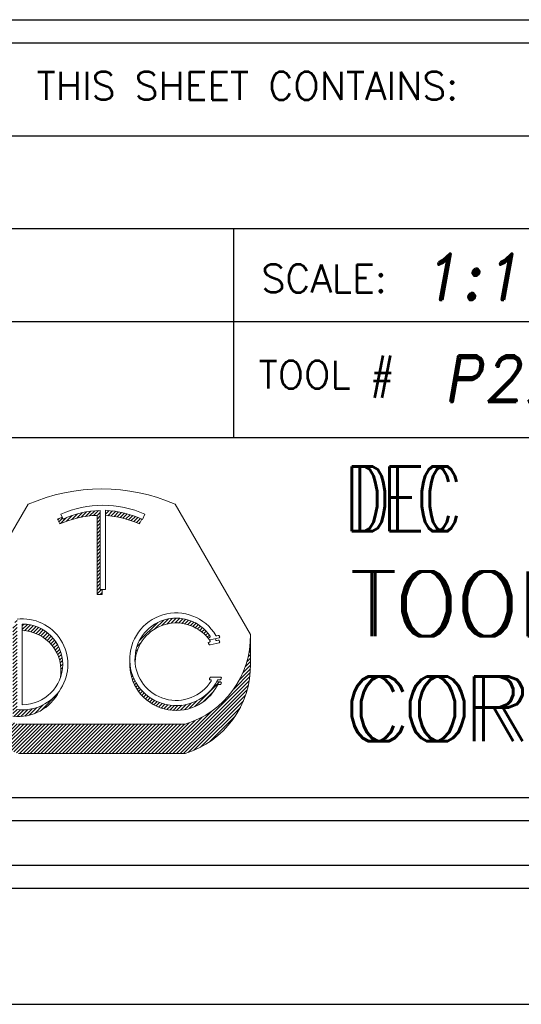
# Model space of a CAD drawing. Header units: inches. Extents: x 220 to 877, y 4 to 174.
# Tile 488 of 656: x 539.03 to 540.11, y 62.75 to 64.87. Entities that reach past the tile are written whole.
import ezdxf
from ezdxf.enums import TextEntityAlignment as Align

# ---------------------------------------------------------------- set-up
doc = ezdxf.new("R2010")
doc.units = ezdxf.units.IN
doc.header["$LTSCALE"] = 0.5
doc.header["$MEASUREMENT"] = 0
for name, color, linetype in [('SID-M-D', 42, 'Continuous'), ('SID-M-F', 202, 'Continuous'), ('SID-M-S', 105, 'Continuous')]:
    doc.layers.add(name, color=color, linetype=linetype)
doc.styles.add('PTI', font='romand.shx', dxfattribs={"oblique": 10})
doc.styles.add('ROMANS', font='ROMANS.shx', dxfattribs={"height": 0.125})
doc.styles.get("Standard").update_dxf_attribs({"font": 'romans.shx'})

# ---------------------------------------------------------------- blocks, each defined once
blk = doc.blocks.new('*U9')
at = {"layer": 'SID-M-S'}
for p, q in [((-34.00000000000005, -0.2500000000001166), (-1.13242748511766e-14, -0.2499999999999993)), ((-34.00000000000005, -0.3000000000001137), (-1.13242748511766e-14, -0.3)), ((-34.00000000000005, -0.550000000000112), (2.886579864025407e-15, -0.55))]:
    blk.add_line(p, q, dxfattribs=at)
blk = doc.blocks.new('JM_TITTLE_BOX_SID')
at = {"layer": 'SID-M-S'}
for p, q in [((-6.604933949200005, 1.32165344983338), (0.1049989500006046, 1.32165344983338)), ((-6.604933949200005, 1.121655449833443), (0.1049989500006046, 1.121655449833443)), ((-2.922002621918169, 0.6716599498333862), (-2.922002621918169, 1.121655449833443)), ((-6.604933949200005, 0.9216574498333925), (0.1049989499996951, 0.9216574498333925)), ((-2.922002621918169, 0.6716599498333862), (-2.922002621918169, 0.9216574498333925)), ((-4.43498749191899, 0.6716599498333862), (0.1049989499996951, 0.6716599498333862))]:
    blk.add_line(p, q, dxfattribs=at)
for points in [[(1.261213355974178e-13, -0.1549984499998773), (-6.499934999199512, -0.1549984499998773, -0.414213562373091), (-6.654933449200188, 1.163513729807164e-13), (-6.654933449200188, 1.416652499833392, -0.4142135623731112), (-6.499934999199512, 1.571650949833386), (1.261213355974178e-13, 1.571650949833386, -0.4142135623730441), (0.1549984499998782, 1.416652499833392), (0.1549984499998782, 1.163513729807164e-13, -0.4142135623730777)], [(1.261213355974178e-13, -0.1049989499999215), (-6.499934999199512, -0.1049989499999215, -0.4142135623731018), (-6.604933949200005, 1.163513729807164e-13), (-6.604933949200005, 1.416652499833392, -0.4142135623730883), (-6.499934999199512, 1.52165144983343), (1.261213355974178e-13, 1.52165144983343, -0.414213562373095), (0.1049989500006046, 1.416652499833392), (0.1049989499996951, 1.163513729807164e-13, -0.414213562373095)]]:
    blk.add_lwpolyline(points, format="xyb", close=True, dxfattribs=at)
at = {"layer": 'SID-M-D', "style": 'ROMANS'}
for s, p in [('THIS SHEET CONTAINS:', (-3.346844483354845, 1.398983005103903)), ('SCALE:', (-2.862737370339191, 0.9841196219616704)), ('TOOL #', (-2.868550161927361, 0.7766631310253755))]:
    blk.add_text(s, height=0.0599994, dxfattribs=at).set_placement(p)
at = {"layer": 'SID-M-D', "style": 'PTI', "oblique": 10}
for tag, p in [('CUSTOMER', (-5.990553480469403, 1.371591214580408)), ('DIEDATAINFO', (-2.18746001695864, 1.371591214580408)), ('PARTDESCRIPTION', (-5.966376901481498, 1.169693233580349)), ('00-00-00', (-1.009105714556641, 1.167793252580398)), ('PARTNUMBER', (-5.81595049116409, 0.9696952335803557)), ('REV', (-3.360356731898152, 0.9696952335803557)), ('SCALE', (-2.520436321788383, 0.9677952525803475)), ('SH', (-0.8571950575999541, 0.9677952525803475)), ('SHX', (-0.4057438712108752, 0.9677952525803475)), ('TOOL', (-2.472915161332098, 0.7480887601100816)), ('JOB', (-0.9225366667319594, 0.7480887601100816)), ('WTD', (-3.839149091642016, 0.7480887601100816))]:
    blk.add_attdef(tag, p, '', height=0.09999900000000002, dxfattribs=at)
blk.add_attdef('BUILT', text='', height=0.2499630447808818, dxfattribs=at).set_placement((-2.336101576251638, 0.2076912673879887), align=Align.CENTER)
blk = doc.blocks.new('*U20')
at = {"layer": 'SID-M-S', "color": 154, "linetype": 'Continuous', "lineweight": 0}
for p, q in [((30.90823444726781, -7.400318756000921), (30.92427807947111, -7.384275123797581)), ((30.92180204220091, -7.3973577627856), (30.93745801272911, -7.381701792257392)), ((30.93458070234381, -7.395185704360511), (30.9499191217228, -7.379847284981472)), ((30.94670802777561, -7.393664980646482), (30.96177872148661, -7.378594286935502)), ((30.95828288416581, -7.392696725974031), (30.97312277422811, -7.37785683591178)), ((30.9688062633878, -7.392779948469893), (30.9784249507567, -7.38316126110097)), ((30.9939249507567, -7.378267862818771), (30.99513249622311, -7.37706031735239)), ((30.9939249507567, -7.38887446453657), (31.0049765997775, -7.377822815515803)), ((31.0003093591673, -7.393096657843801), (31.01453414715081, -7.378871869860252)), ((31.00995621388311, -7.394056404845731), (31.0238261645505, -7.38018645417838)), ((31.01931702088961, -7.395302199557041), (31.03287053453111, -7.381748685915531)), ((31.02841251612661, -7.396813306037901), (31.04168259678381, -7.383543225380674)), ((31.03726030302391, -7.398572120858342), (31.05027560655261, -7.385556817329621)), ((30.8517469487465, -7.403773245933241), (30.85266870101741, -7.402851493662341)), ((30.8550412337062, -7.411085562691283), (30.86619345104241, -7.399933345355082)), ((30.86007272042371, -7.416660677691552), (30.87823271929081, -7.398500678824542)), ((30.87780880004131, -7.409531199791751), (30.89500435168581, -7.392335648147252)), ((30.89367612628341, -7.404270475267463), (30.910211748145, -7.387734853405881)), ((30.9688062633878, -7.403386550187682), (30.9784249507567, -7.393767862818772)), ((30.9688062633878, -7.41399315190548), (30.9784249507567, -7.404374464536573)), ((30.9688062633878, -7.424599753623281), (30.9784249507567, -7.414981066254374)), ((31.0458754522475, -7.400563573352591), (31.05866108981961, -7.387777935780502)), ((31.05427095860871, -7.402774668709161), (31.06684912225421, -7.390196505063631)), ((31.0624580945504, -7.405194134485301), (31.07484855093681, -7.392803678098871)), ((31.07044668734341, -7.407812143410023), (31.08266717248, -7.395591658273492)), ((31.0782453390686, -7.410620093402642), (31.09031187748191, -7.398553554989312)), ((31.0858616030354, -7.413610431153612), (31.09778876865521, -7.40168326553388)), ((31.09330212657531, -7.416776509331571), (31.09731554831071, -7.412763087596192)), ((30.9688062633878, -7.435206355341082), (30.9784249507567, -7.425587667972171)), ((30.9688062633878, -7.445812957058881), (30.9784249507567, -7.436194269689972)), ((30.9688062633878, -7.456419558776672), (30.9784249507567, -7.446800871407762)), ((30.9688062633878, -7.46702616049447), (30.9784249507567, -7.457407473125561)), ((30.9688062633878, -7.477632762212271), (30.9784249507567, -7.46801407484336)), ((30.9688062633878, -7.488239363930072), (30.9784249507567, -7.478620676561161)), ((30.9688062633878, -7.498845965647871), (30.9784249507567, -7.489227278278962)), ((30.9688062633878, -7.50945256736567), (30.9784249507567, -7.499833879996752)), ((30.9688062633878, -7.520059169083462), (30.9784249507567, -7.510440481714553)), ((30.9688062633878, -7.530665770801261), (30.9784249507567, -7.52104708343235)), ((30.9688062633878, -7.541272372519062), (30.9784249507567, -7.531653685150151)), ((30.9688062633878, -7.551878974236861), (30.9784249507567, -7.54226028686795)), ((30.9688062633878, -7.562485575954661), (30.9784249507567, -7.552866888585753)), ((30.9688062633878, -7.573092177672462), (30.9784249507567, -7.56347349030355)), ((30.9688062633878, -7.583698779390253), (30.9784249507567, -7.57408009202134)), ((30.9688062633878, -7.594305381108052), (30.9784249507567, -7.584686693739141)), ((30.9688062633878, -7.604911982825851), (30.9784249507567, -7.595293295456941)), ((30.9688062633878, -7.615518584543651), (30.9784249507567, -7.605899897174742)), ((30.9688062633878, -7.626125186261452), (30.9819734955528, -7.612957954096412)), ((30.9780239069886, -7.627514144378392), (30.98430626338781, -7.621231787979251))]:
    blk.add_line(p, q, dxfattribs=at)
blk = doc.blocks.new('*U21')
at = {"layer": 'SID-M-S', "color": 154, "linetype": 'Continuous', "lineweight": 0}
for p, q in [((30.724597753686, -7.711234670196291), (30.7308066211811, -7.705025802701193)), ((31.14092889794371, -7.729774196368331), (31.16700132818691, -7.703701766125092)), ((31.1613293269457, -7.719980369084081), (31.18117147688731, -7.700138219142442)), ((31.17645956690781, -7.715456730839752), (31.1934597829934, -7.698456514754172)), ((31.18930750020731, -7.713215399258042), (31.2045105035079, -7.698012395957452)), ((31.2007458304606, -7.712383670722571), (31.214645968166, -7.698483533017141)), ((31.2111764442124, -7.712559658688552), (31.22405471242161, -7.699681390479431)), ((31.2208240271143, -7.713518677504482), (31.23285784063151, -7.701484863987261)), ((31.22982889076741, -7.715120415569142), (31.24113803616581, -7.7038112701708)), ((31.23828505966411, -7.717270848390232), (31.24895409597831, -7.706601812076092)), ((30.7186746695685, -7.727764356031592), (30.7308066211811, -7.71563240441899)), ((30.7186746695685, -7.738370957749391), (30.7308066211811, -7.726239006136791)), ((30.7186746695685, -7.748977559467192), (30.7308066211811, -7.736845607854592)), ((30.7464316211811, -7.721220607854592), (30.75194597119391, -7.715706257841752)), ((30.7464316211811, -7.731827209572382), (30.76170379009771, -7.716555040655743)), ((30.7534293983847, -7.735436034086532), (30.77078869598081, -7.718076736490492)), ((30.76273448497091, -7.736737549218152), (30.77930370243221, -7.720168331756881)), ((30.77143823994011, -7.738640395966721), (30.7873202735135, -7.722758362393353)), ((30.7796214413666, -7.741063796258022), (30.7948896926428, -7.725795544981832)), ((30.7873414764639, -7.7439503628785), (30.80204950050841, -7.729242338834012)), ((30.7946401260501, -7.747258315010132), (30.80882736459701, -7.733071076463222)), ((30.8015481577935, -7.750956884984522), (30.8152435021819, -7.737261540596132)), ((31.0943528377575, -7.765743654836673), (31.1491803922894, -7.710916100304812)), ((31.24625856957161, -7.719903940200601), (31.2563489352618, -7.709813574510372)), ((31.25379725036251, -7.722971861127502), (31.26335430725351, -7.71341480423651)), ((31.26093637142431, -7.726439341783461), (31.269993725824, -7.717381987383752)), ((31.26770208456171, -7.730280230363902), (31.27628433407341, -7.721697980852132)), ((31.2741136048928, -7.734475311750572), (31.28223811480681, -7.726350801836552)), ((31.2801846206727, -7.739010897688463), (31.2878626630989, -7.731332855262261)), ((31.28592420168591, -7.743877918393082), (31.29316164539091, -7.736640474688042)), ((30.7186746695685, -7.759584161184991), (30.7308066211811, -7.747452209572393)), ((30.7186746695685, -7.770190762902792), (30.7308066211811, -7.758058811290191)), ((30.80808816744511, -7.75502347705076), (30.82131223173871, -7.741799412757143)), ((30.81427638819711, -7.759441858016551), (30.82704296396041, -7.7466752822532)), ((30.8201238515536, -7.764200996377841), (30.83244080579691, -7.751884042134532)), ((30.8256371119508, -7.769294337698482), (30.8375068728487, -7.757424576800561)), ((30.8308186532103, -7.774719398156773), (30.842238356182, -7.763299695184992)), ((31.29133735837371, -7.749071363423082), (31.29813501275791, -7.742273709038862)), ((31.296425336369, -7.754589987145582), (31.3027789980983, -7.748236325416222)), ((31.4247670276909, -7.764134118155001), (31.4249941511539, -7.763906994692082)), ((30.5408466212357, -7.767706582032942), (30.5410348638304, -7.767518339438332)), ((30.5408466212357, -7.778313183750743), (30.5417783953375, -7.777381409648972)), ((30.5408466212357, -7.788919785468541), (30.54284126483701, -7.786925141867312)), ((30.7186746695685, -7.780797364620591), (30.7308066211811, -7.768665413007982)), ((30.7186746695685, -7.791403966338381), (30.7308066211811, -7.779272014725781)), ((30.7186746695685, -7.802010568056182), (30.7308066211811, -7.789878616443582)), ((30.8356670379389, -7.780477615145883), (30.84662835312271, -7.769516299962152)), ((30.84017682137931, -7.786574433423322), (30.8506654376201, -7.776085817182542)), ((30.84433821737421, -7.793019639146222), (30.8543329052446, -7.783024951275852)), ((30.84813646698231, -7.799827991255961), (30.8576075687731, -7.790356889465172)), ((31.08357495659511, -7.797734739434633), (31.0890848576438, -7.792224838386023)), ((31.08713850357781, -7.783564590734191), (31.098878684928, -7.771824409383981)), ((31.4207880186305, -7.799932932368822), (31.4249941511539, -7.795726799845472)), ((31.42272809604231, -7.787386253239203), (31.4249941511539, -7.785120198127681)), ((31.4240217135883, -7.775486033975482), (31.4249941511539, -7.774513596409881)), ((30.5406923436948, -7.831500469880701), (30.54982713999, -7.822365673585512)), ((30.5408466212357, -7.799526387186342), (30.54419758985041, -7.796175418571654)), ((30.5408466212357, -7.810132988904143), (30.54582573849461, -7.805153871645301)), ((30.5408466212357, -7.820739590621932), (30.54770744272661, -7.813878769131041)), ((30.7186746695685, -7.812617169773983), (30.7308066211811, -7.800485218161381)), ((30.7186746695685, -7.823223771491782), (30.7308066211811, -7.811091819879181)), ((30.7186746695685, -7.833830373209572), (30.7308066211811, -7.821698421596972)), ((30.85155080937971, -7.807020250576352), (30.8604578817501, -7.798113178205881)), ((30.8545528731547, -7.81462478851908), (30.86284098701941, -7.806336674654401)), ((30.8571041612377, -7.822680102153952), (30.86469792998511, -7.815086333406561)), ((30.8591520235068, -7.831238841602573), (30.8659455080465, -7.824445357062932)), ((31.08144913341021, -7.821073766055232), (31.0823198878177, -7.820203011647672)), ((31.0818932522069, -7.810023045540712), (31.0845612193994, -7.807355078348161)), ((31.41435587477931, -7.827578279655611), (31.4249941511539, -7.816940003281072)), ((31.4180644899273, -7.813263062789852), (31.4249941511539, -7.806333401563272)), ((30.54060715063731, -7.842192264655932), (30.55217147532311, -7.830627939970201)), ((30.5409205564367, -7.852485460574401), (30.5547289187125, -7.838677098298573)), ((30.5415921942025, -7.862420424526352), (30.5574894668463, -7.846523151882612)), ((30.5425893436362, -7.872029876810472), (30.56044440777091, -7.854174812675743)), ((30.7186746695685, -7.844436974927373), (30.7308066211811, -7.832305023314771)), ((30.7186746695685, -7.855043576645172), (30.7308066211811, -7.842911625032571)), ((30.7186746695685, -7.865650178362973), (30.7308066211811, -7.853518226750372)), ((30.8606229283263, -7.840374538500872), (30.86646140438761, -7.834536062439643)), ((30.8614105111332, -7.850193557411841), (30.86605434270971, -7.845549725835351)), ((31.0658355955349, -7.836687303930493), (31.06668190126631, -7.835840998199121)), ((31.06634437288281, -7.846785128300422), (31.0680374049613, -7.845092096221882)), ((31.0674981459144, -7.856237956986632), (31.0699136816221, -7.85382242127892)), ((31.39248507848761, -7.881268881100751), (31.4248623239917, -7.848891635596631)), ((31.40245746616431, -7.860689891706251), (31.42503902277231, -7.838108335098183)), ((31.40934248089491, -7.843198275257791), (31.4249941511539, -7.827546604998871)), ((30.5438850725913, -7.881340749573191), (30.5635861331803, -7.861639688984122)), ((30.5454569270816, -7.890375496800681), (30.5669079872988, -7.868924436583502)), ((30.5472859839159, -7.899153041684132), (30.57040414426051, -7.876034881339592)), ((30.54935615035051, -7.907689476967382), (30.574069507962, -7.882976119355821)), ((30.7186746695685, -7.876256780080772), (30.7308066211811, -7.864124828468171)), ((30.7186746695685, -7.886863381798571), (30.7308066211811, -7.874731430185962)), ((30.86018000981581, -7.872637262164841), (30.8608192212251, -7.871998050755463)), ((30.86135245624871, -7.860858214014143), (30.86439523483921, -7.857815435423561)), ((31.06919956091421, -7.865143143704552), (31.0722489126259, -7.862093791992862)), ((31.0713794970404, -7.873569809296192), (31.07499726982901, -7.869952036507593)), ((31.0739871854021, -7.881568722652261), (31.0781240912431, -7.877431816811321)), ((31.194291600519, -8.100675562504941), (31.42305418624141, -7.871912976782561)), ((31.37541914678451, -7.908941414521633), (31.42422372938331, -7.860136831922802)), ((30.55165363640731, -7.915998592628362), (30.5778996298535, -7.889752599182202)), ((30.5541665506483, -7.924092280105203), (30.581890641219, -7.896368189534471)), ((30.55688458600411, -7.931980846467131), (30.5860391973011, -7.902826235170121)), ((30.5597987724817, -7.939673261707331), (30.5903424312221, -7.909129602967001)), ((30.7186746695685, -7.897469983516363), (30.7308066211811, -7.885338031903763)), ((30.7186746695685, -7.908076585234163), (30.7308066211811, -7.895944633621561)), ((30.7186746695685, -7.918683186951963), (30.7308066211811, -7.906551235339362)), ((31.07698445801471, -7.889178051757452), (31.08160285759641, -7.884559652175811)), ((31.0803422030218, -7.896426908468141), (31.0854132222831, -7.89135588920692)), ((31.0840380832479, -7.903337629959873), (31.0895396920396, -7.897836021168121)), ((31.08805502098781, -7.90992729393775), (31.09397072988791, -7.904011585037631)), ((31.092380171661, -7.916208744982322), (31.09869814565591, -7.909890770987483)), ((31.20489820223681, -8.100675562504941), (31.4212617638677, -7.884312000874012)), ((31.21550480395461, -8.100675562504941), (31.41871936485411, -7.897461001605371)), ((31.2261114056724, -8.100675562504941), (31.4152422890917, -7.911544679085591)), ((31.25957851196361, -7.961142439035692), (31.33263008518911, -7.888090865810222)), ((31.33567849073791, -7.895649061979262), (31.3370280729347, -7.894299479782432)), ((30.56290128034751, -7.947177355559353), (30.59479791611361, -7.915280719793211)), ((30.56618526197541, -7.954499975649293), (30.5994036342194, -7.92128160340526)), ((30.56964472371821, -7.961647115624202), (30.6041579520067, -7.927133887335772)), ((30.57327442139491, -7.968624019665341), (30.6090596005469, -7.932838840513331)), ((30.577069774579, -7.975435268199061), (30.61410766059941, -7.938397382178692)), ((30.7186746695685, -7.929289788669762), (30.7308066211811, -7.917157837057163)), ((30.7186746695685, -7.939896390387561), (30.7308066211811, -7.927764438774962)), ((30.7186746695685, -7.950502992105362), (30.7308066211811, -7.938371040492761)), ((30.8024356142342, -7.972808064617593), (30.851462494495, -7.923781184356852)), ((31.0970042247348, -7.922191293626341), (31.10371669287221, -7.915478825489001)), ((31.10192093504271, -7.927881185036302), (31.10902382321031, -7.920778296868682)), ((31.10712682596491, -7.933281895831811), (31.1146195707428, -7.925789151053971)), ((31.1126210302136, -7.938394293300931), (31.1205065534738, -7.930508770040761)), ((31.11840525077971, -7.943216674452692), (31.12669009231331, -7.934931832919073)), ((31.124483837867, -7.947744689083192), (31.13317846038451, -7.939050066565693)), ((31.2395876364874, -8.09780593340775), (31.41054298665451, -7.926850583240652)), ((31.2842467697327, -7.947080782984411), (31.3161852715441, -7.915142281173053)), ((30.58102679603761, -7.982084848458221), (30.6193015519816, -7.943810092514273)), ((30.5851420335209, -7.988576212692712), (30.6246410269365, -7.949077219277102)), ((30.5894125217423, -7.994912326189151), (30.63012616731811, -7.954198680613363)), ((30.59383574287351, -8.001095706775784), (30.6357573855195, -7.959174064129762)), ((30.5984095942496, -8.007128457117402), (30.64153542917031, -7.964002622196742)), ((30.6031323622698, -8.01301229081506), (30.6474613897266, -7.968683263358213)), ((30.7186746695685, -7.961109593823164), (30.7308066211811, -7.948977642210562)), ((30.7186746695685, -7.971716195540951), (30.7308066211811, -7.959584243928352)), ((30.7186746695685, -7.982322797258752), (30.7308066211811, -7.970190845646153)), ((30.7210713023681, -7.990532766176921), (30.7405816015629, -7.971022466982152)), ((30.73106930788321, -7.991141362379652), (30.75114383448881, -7.971066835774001)), ((30.74184775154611, -7.990969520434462), (30.7626413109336, -7.970175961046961)), ((30.7536294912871, -7.989794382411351), (30.7754090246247, -7.968014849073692)), ((30.7668066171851, -7.987223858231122), (30.79011401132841, -7.963916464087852)), ((30.7822061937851, -7.982430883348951), (30.80857386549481, -7.956063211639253)), ((31.13086399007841, -7.951971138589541), (31.13998329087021, -7.942851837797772)), ((31.13755610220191, -7.955885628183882), (31.14712019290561, -7.946321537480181)), ((31.14457430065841, -7.959474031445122), (31.1546096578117, -7.949438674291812)), ((31.1519372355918, -7.962717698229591), (31.1624783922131, -7.952176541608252)), ((31.15966924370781, -7.965592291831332), (31.17076130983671, -7.954500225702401)), ((31.16780207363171, -7.968066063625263), (31.17950459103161, -7.956363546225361)), ((31.17637750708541, -7.970097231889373), (31.1887705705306, -7.957704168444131)), ((31.18545148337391, -7.971629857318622), (31.1986459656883, -7.958435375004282)), ((31.195100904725, -7.972587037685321), (31.20925672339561, -7.958431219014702)), ((31.20543559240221, -7.972858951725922), (31.22079745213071, -7.957497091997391)), ((31.2166211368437, -7.972280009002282), (31.23359813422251, -7.955303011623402)), ((31.2289280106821, -7.970579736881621), (31.2483104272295, -7.951197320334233)), ((31.2428574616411, -7.967256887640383), (31.2666766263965, -7.943437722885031)), ((31.2566113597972, -8.091388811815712), (31.40412586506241, -7.943874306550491)), ((31.2763627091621, -8.082244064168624), (31.3949811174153, -7.963625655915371)), ((30.608002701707, -8.01874855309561), (30.6535367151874, -7.973214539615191)), ((30.6130196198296, -8.024338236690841), (30.659763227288, -7.977594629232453)), ((30.6181824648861, -8.029781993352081), (30.6661431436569, -7.981821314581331)), ((30.6234909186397, -8.035080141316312), (30.67267910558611, -7.985891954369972)), ((30.6289449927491, -8.04023266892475), (30.679374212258, -7.989803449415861)), ((30.634545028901, -8.045239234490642), (30.68623206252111, -7.993552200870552)), ((30.64029170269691, -8.05009916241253), (30.6932568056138, -7.997134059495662)), ((30.6461860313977, -8.054811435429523), (30.70045320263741, -8.000544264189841)), ((31.17307839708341, -8.100675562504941), (31.2811191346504, -7.992634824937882)), ((31.1836849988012, -8.100675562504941), (31.3087916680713, -7.975568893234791)), ((31.30174791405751, -8.067465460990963), (31.38020251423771, -7.989010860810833)), ((30.65222938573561, -8.059374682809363), (30.70782670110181, -8.0037773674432)), ((30.6584235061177, -8.063787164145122), (30.7153835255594, -8.006827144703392)), ((30.66477052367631, -8.068046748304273), (30.72313078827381, -8.009686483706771)), ((30.6712729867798, -8.07215088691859), (30.7310766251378, -8.0123472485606)), ((30.677933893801, -8.076096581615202), (30.74046811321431, -8.013562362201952)), ((30.6847567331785, -8.079880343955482), (30.75107471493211, -8.013562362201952)), ((30.6917455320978, -8.083498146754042), (30.7616813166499, -8.013562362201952)), ((30.6989049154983, -8.086945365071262), (30.77228791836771, -8.013562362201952)), ((30.7062401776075, -8.090216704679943), (30.78289452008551, -8.013562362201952)), ((30.7137573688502, -8.093306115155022), (30.7935011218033, -8.013562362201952)), ((30.7214634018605, -8.096206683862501), (30.80410772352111, -8.013562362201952)), ((30.7293661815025, -8.098910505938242), (30.81471432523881, -8.013562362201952)), ((30.73820772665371, -8.100675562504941), (30.8253209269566, -8.013562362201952)), ((30.74881432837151, -8.100675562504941), (30.8359275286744, -8.013562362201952)), ((30.75942093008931, -8.100675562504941), (30.84653413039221, -8.013562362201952)), ((30.770027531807, -8.100675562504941), (30.85714073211, -8.013562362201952)), ((30.78063413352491, -8.100675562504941), (30.86774733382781, -8.013562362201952)), ((30.79124073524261, -8.100675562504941), (30.8783539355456, -8.013562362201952)), ((30.8018473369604, -8.100675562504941), (30.8889605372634, -8.013562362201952)), ((30.81245393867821, -8.100675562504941), (30.89956713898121, -8.013562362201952)), ((30.823060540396, -8.100675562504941), (30.910173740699, -8.013562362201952)), ((30.83366714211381, -8.100675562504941), (30.9207803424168, -8.013562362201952)), ((30.84427374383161, -8.100675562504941), (30.9313869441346, -8.013562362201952)), ((30.85488034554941, -8.100675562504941), (30.94199354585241, -8.013562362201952)), ((30.8654869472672, -8.100675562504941), (30.95260014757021, -8.013562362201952)), ((30.876093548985, -8.100675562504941), (30.96320674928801, -8.013562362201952)), ((30.8867001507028, -8.100675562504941), (30.97381335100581, -8.013562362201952)), ((30.8973067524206, -8.100675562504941), (30.9844199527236, -8.013562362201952)), ((30.9079133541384, -8.100675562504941), (30.99502655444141, -8.013562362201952)), ((30.91851995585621, -8.100675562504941), (31.00563315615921, -8.013562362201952)), ((30.929126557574, -8.100675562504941), (31.016239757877, -8.013562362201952)), ((30.93973315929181, -8.100675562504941), (31.02684635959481, -8.013562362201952)), ((30.95033976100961, -8.100675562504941), (31.0374529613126, -8.013562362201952)), ((30.96094636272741, -8.100675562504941), (31.04805956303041, -8.013562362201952)), ((30.97155296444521, -8.100675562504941), (31.05866616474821, -8.013562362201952)), ((30.982159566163, -8.100675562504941), (31.069272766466, -8.013562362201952)), ((30.9927661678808, -8.100675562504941), (31.07987936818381, -8.013562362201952)), ((31.00337276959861, -8.100675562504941), (31.0904859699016, -8.013562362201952)), ((31.0139793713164, -8.100675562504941), (31.1010925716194, -8.013562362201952)), ((31.02458597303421, -8.100675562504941), (31.11169917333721, -8.013562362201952)), ((31.035192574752, -8.100675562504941), (31.122305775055, -8.013562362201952)), ((31.04579917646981, -8.100675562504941), (31.13291237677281, -8.013562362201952)), ((31.05640577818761, -8.100675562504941), (31.1435189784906, -8.013562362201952)), ((31.06701237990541, -8.100675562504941), (31.1541255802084, -8.013562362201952)), ((31.0776189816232, -8.100675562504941), (31.16473218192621, -8.013562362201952)), ((31.088225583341, -8.100675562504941), (31.175338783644, -8.013562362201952)), ((31.0988321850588, -8.100675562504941), (31.1859453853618, -8.013562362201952)), ((31.10943878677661, -8.100675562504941), (31.1965519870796, -8.013562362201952)), ((31.1200453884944, -8.100675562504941), (31.20715858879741, -8.013562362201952)), ((31.13065199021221, -8.100675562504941), (31.21776519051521, -8.013562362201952)), ((31.14125859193, -8.100675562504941), (31.22837179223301, -8.013562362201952)), ((31.15186519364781, -8.100675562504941), (31.24304852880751, -8.009492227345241)), ((31.1624717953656, -8.100675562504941), (31.26054014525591, -8.002607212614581))]:
    blk.add_line(p, q, dxfattribs=at)
blk = doc.blocks.new('*U22')
at = {"layer": 'SID-M-F', "color": 202, "linetype": 'Continuous', "lineweight": 0}
blk.add_line((-3.883355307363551, -0.05081376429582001), (-3.867597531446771, -0.03505598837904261), dxfattribs=at)
blk = doc.blocks.new('*U19')
at = {"layer": 'SID-M-D', "color": 42, "linetype": 'Continuous', "lineweight": 0}
for p, q in [((-3.526365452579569, 0.2516839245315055), (-3.364734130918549, 0.5274004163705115)), ((-3.209598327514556, 0.3436810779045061), (-3.209598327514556, 0.5140114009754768)), ((-3.198377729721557, 0.3436810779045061), (-3.198377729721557, 0.5145013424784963)), ((-3.048107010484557, 0.5274004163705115), (-2.886322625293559, 0.2467377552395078)), ((-3.296793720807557, 0.4851054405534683), (-3.301439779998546, 0.4954182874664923)), ((-3.294476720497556, 0.505955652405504), (-3.289830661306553, 0.4956428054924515)), ((-3.21656138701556, 0.3331437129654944), (-3.21656138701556, 0.5034740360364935)), ((-3.120462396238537, 0.4954182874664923), (-3.125108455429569, 0.4851054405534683)), ((-3.113499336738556, 0.505955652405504), (-3.118624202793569, 0.4945799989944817)), ((-3.209598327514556, 0.3436810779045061), (-3.198377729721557, 0.3436810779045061)), ((-3.205340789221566, 0.3436810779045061), (-3.205340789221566, 0.3331437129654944)), ((-3.205340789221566, 0.3331437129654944), (-3.21656138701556, 0.3331437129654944)), ((-3.377540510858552, 0.09560392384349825), (-3.377540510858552, 0.2693923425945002)), ((-2.977574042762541, 0.2399495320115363), (-2.974284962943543, 0.2406948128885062)), ((-2.973135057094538, 0.2352028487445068), (-2.953917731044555, 0.2395573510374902)), ((-2.958801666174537, 0.2442032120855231), (-2.955687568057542, 0.2449088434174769)), ((-2.958801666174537, 0.2338279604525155), (-2.955687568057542, 0.2345335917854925)), ((-2.886322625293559, 0.1836756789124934), (-2.886322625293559, 0.2467377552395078)), ((-2.977574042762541, 0.2295742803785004), (-2.974284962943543, 0.2303195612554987)), ((-2.953917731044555, 0.2291820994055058), (-2.973135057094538, 0.2248275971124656)), ((-2.972731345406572, 0.149274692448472), (-2.972879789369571, 0.149274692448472)), ((-2.971767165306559, 0.1548849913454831), (-2.950808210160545, 0.1548849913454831)), ((-2.951674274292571, 0.149274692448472), (-2.955605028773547, 0.149274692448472)), ((-2.959234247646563, 0.1445097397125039), (-2.950808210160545, 0.1445097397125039)), ((-2.951674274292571, 0.1388994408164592), (-2.955605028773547, 0.1388994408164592)), ((-3.385815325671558, 0.05367972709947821), (-3.027025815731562, 0.05367972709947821)), ((-3.385815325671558, -0.009382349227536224), (-3.027025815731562, -0.009382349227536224))]:
    blk.add_line(p, q, dxfattribs=at)
for centre, radius, start, end in [((-3.206420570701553, 0.1674533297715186), 0.3932239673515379, 66.25892877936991, 113.7410712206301), ((-3.203988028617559, 0.3050981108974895), 0.2202996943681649, 65.74787367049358, 114.2521263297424), ((-3.203988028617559, 0.3050981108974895), 0.2089886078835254, 91.53828992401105, 114.2521263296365), ((-3.210951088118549, 0.2945607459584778), 0.220299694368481, 65.22242550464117, 86.72812957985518), ((-3.210951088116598, 0.2945607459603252), 0.2202996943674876, 111.4742050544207, 114.2521263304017), ((-3.210951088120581, 0.2945607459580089), 0.2089886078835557, 91.53828992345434, 114.2521263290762), ((-3.210951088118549, 0.2945607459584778), 0.208988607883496, 65.74787367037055, 86.55083749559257), ((-3.377540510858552, 0.182498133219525), 0.09811480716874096, 263.3799827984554, 96.6200172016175), ((-3.04637674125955, 0.1934679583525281), 0.09995359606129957, 31.05799943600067, 333.1241405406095), ((-3.046376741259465, 0.1934679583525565), 0.0886425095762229, 34.34743886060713, 328.0087915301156), ((-3.377540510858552, 0.182498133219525), 0.08689420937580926, 270, 90), ((-3.381134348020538, 0.1685563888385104), 0.0868942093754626, 350.2973574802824, 87.62964123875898), ((-3.046376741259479, 0.1830927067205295), 0.0886425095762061, 34.34743886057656, 176.6449619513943), ((-3.084119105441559, 0.2430922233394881), 0.197830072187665, 286.7740167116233, 1.055883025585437), ((-3.046376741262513, 0.1934679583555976), 0.08303221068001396, 30.84497123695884, 34.04208588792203), ((-2.973534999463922, 0.2369678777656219), 0.001809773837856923, 210.8449712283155, 282.7672016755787), ((-2.974684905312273, 0.242459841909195), 0.001809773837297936, 282.7672016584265, 34.3474388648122), ((-3.046376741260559, 0.1830927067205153), 0.09995359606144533, 31.05799943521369, 33.04190547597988), ((-2.959201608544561, 0.2459682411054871), 0.001809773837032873, 211.0579994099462, 282.7672017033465), ((-2.959201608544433, 0.2355929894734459), 0.001809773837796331, 211.0579994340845, 282.7672016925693), ((-2.955287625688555, 0.2431438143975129), 0.001809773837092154, 28.60604018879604, 102.7672016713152), ((-2.955287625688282, 0.2327685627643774), 0.001809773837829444, 28.6060402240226, 102.7672016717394), ((-2.95431767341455, 0.2413223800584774), 0.001809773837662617, 282.7672016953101, 27.46644868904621), ((-3.04637674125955, 0.1934679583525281), 0.1055638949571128, 27.46644867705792, 28.60604021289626), ((-3.046376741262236, 0.1830927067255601), 0.105563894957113, 27.46644867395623, 28.60604020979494), ((-3.046376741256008, 0.1830927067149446), 0.0830322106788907, 30.84497124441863, 34.04208589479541), ((-2.973534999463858, 0.2265926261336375), 0.001809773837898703, 210.8449712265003, 282.7672016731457), ((-2.974684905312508, 0.2320845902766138), 0.001809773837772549, 282.7672016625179, 34.34743887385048), ((-2.954317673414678, 0.2309471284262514), 0.001809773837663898, 282.7672017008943, 27.4664486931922), ((-3.046376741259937, 0.1830927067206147), 0.09995359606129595, 177.0249928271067, 333.1241405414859), ((-3.084119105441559, 0.1800301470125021), 0.1978300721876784, 286.7740167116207, 1.055883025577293), ((-2.972879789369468, 0.1510844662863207), 0.001809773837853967, 150.0292382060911, 269.9999999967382), ((-3.046376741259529, 0.1934679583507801), 0.0830322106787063, 330.0292382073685, 331.5694103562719), ((-2.971767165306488, 0.1530752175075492), 0.001809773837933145, 90.00000000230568, 151.5694103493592), ((-2.972731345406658, 0.1474649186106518), 0.001809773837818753, 328.0087915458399, 89.99999999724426), ((-2.955605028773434, 0.1474649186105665), 0.001809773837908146, 90.00000000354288, 153.1241405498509), ((-2.95167427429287, 0.1510844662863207), 0.001809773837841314, 270.0000000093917, 335.8893982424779), ((-2.950808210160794, 0.153075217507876), 0.001809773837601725, 337.0882933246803, 89.99999999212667), ((-3.046376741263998, 0.1934679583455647), 0.1055638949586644, 335.8893982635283, 337.0882933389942), ((-3.046376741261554, 0.1830927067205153), 0.08303221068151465, 330.2293381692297, 331.5694103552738), ((-2.971767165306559, 0.1426999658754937), 0.001809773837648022, 118.2755685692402, 151.5694103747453), ((-2.955605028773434, 0.1370896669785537), 0.001809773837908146, 90.00000000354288, 153.1241405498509), ((-2.951674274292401, 0.1407092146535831), 0.001809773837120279, 269.9999999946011, 335.8893982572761), ((-2.950808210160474, 0.14269996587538), 0.001809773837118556, 337.088293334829, 90.0000000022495), ((-3.046376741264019, 0.1830927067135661), 0.1055638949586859, 335.8893982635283, 337.0882933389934), ((-3.386322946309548, 0.1679974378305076), 0.09811480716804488, 263.37998279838, 333.7546956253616)]:
    blk.add_arc(centre, radius, start, end, dxfattribs=at)
at = {"layer": 'SID-M-F', "color": 202, "linetype": 'Continuous', "lineweight": 0}
blk.add_line((-3.300839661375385, 0.4940862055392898), (-3.297987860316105, 0.4969380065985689), dxfattribs=at)
at = {"layer": 'SID-M-S', "color": 154, "linetype": 'Continuous', "lineweight": 0}
for p, q in [((-3.260409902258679, 0.4976126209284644), (-3.248795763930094, 0.5092267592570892)), ((-3.250588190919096, 0.499756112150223), (-3.239254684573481, 0.5110896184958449)), ((-3.241337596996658, 0.5013284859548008), (-3.230233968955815, 0.512432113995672)), ((-3.23255851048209, 0.5024293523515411), (-3.221648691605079, 0.5133391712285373)), ((-3.224179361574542, 0.5031302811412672), (-3.213436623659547, 0.5138730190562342)), ((-3.216561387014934, 0.5030700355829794), (-3.209598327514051, 0.5100330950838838)), ((-3.198377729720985, 0.5135754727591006), (-3.197503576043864, 0.5144496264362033)), ((-3.198377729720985, 0.5058972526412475), (-3.190377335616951, 0.5138976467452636)), ((-3.193755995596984, 0.5028407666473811), (-3.183458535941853, 0.5131382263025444)), ((-3.186772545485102, 0.5021459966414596), (-3.176731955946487, 0.5121865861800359)), ((-3.179996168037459, 0.5012441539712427), (-3.170184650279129, 0.5110556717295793)), ((-3.173411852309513, 0.5001502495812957), (-3.163805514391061, 0.5097565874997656)), ((-3.301301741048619, 0.4951118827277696), (-3.300634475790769, 0.4957791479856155)), ((-3.298916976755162, 0.489818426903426), (-3.290843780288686, 0.4978916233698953)), ((-3.295274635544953, 0.4857825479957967), (-3.282128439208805, 0.4989287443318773)), ((-3.282435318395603, 0.4909436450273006), (-3.269987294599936, 0.5033916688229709)), ((-3.27094880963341, 0.4947519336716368), (-3.258978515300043, 0.506722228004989)), ((-3.216561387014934, 0.4953918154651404), (-3.209598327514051, 0.5023548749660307)), ((-3.216561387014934, 0.4877135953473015), (-3.209598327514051, 0.4946766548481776)), ((-3.167006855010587, 0.4988770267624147), (-3.157584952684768, 0.5082989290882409)), ((-3.160770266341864, 0.4974353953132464), (-3.151514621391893, 0.5066910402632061)), ((-3.154692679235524, 0.4958347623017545), (-3.1455872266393, 0.5049402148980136)), ((-3.148765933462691, 0.4940832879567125), (-3.139796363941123, 0.5030528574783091)), ((-3.142982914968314, 0.4921880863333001), (-3.134136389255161, 0.5010346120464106)), ((-3.137337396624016, 0.4901553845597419), (-3.128602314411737, 0.4988904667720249)), ((-3.131823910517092, 0.4879906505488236), (-3.123189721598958, 0.4966248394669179)), ((-3.126437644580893, 0.4856986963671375), (-3.123532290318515, 0.4886040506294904)), ((-3.216561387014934, 0.4800353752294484), (-3.209598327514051, 0.4869984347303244)), ((-3.216561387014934, 0.4723571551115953), (-3.209598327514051, 0.4793202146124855)), ((-3.216561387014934, 0.4646789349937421), (-3.209598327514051, 0.4716419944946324)), ((-3.216561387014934, 0.4570007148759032), (-3.209598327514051, 0.4639637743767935)), ((-3.216561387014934, 0.4493224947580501), (-3.209598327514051, 0.4562855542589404)), ((-3.216561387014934, 0.441644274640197), (-3.209598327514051, 0.4486073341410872)), ((-3.216561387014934, 0.4339660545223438), (-3.209598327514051, 0.4409291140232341)), ((-3.216561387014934, 0.4262878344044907), (-3.209598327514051, 0.433250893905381)), ((-3.216561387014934, 0.4186096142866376), (-3.209598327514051, 0.425572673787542)), ((-3.216561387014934, 0.4109313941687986), (-3.209598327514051, 0.4178944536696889)), ((-3.216561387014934, 0.4032531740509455), (-3.209598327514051, 0.4102162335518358)), ((-3.216561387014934, 0.3955749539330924), (-3.209598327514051, 0.4025380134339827)), ((-3.216561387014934, 0.3878967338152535), (-3.209598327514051, 0.3948597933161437)), ((-3.216561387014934, 0.3802185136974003), (-3.209598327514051, 0.3871815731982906)), ((-3.216561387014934, 0.3725402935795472), (-3.209598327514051, 0.3795033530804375)), ((-3.216561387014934, 0.3648620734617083), (-3.209598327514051, 0.3718251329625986)), ((-3.216561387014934, 0.3571838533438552), (-3.209598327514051, 0.3641469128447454)), ((-3.216561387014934, 0.349505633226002), (-3.209598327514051, 0.3564686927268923)), ((-3.216561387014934, 0.3418274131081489), (-3.209598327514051, 0.3487904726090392)), ((-3.216561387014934, 0.3341491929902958), (-3.207029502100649, 0.3436810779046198)), ((-3.209888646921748, 0.3331437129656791), (-3.205340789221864, 0.3376915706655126)), ((-3.091960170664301, 0.2591166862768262), (-3.073086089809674, 0.2779907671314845)), ((-3.077192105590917, 0.2662065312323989), (-3.062828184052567, 0.2805704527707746)), ((-3.066239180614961, 0.2694812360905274), (-3.053932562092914, 0.2817878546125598)), ((-3.056938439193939, 0.2711037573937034), (-3.045932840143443, 0.2821093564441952)), ((-3.048658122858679, 0.2717058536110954), (-3.038595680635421, 0.2817682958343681)), ((-3.04110730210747, 0.2715784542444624), (-3.031784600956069, 0.2809011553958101)), ((-3.034123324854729, 0.2708842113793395), (-3.025411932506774, 0.2795956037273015)), ((-3.027604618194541, 0.2697246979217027), (-3.019417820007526, 0.2779114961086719)), ((-3.021483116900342, 0.2681679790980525), (-3.013759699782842, 0.2758913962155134)), ((-3.377540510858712, 0.2653087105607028), (-3.373548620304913, 0.2693006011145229)), ((-3.377540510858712, 0.2576304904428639), (-3.366484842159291, 0.2686861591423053)), ((-3.372474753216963, 0.2550180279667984), (-3.359908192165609, 0.2675845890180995)), ((-3.365738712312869, 0.2540758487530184), (-3.353744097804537, 0.2660704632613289)), ((-3.35943798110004, 0.2526983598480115), (-3.347940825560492, 0.2641955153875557)), ((-3.353514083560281, 0.2509440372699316), (-3.342461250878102, 0.2619968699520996)), ((-3.347925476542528, 0.2488544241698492), (-3.337278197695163, 0.2595017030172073)), ((-3.342641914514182, 0.2464597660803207), (-3.332371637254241, 0.2567300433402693)), ((-3.125677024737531, 0.2330780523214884), (-3.085986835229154, 0.2727682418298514)), ((-3.015711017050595, 0.2662618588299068), (-3.008406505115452, 0.2735663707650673)), ((-3.010253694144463, 0.2640409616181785), (-3.003335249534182, 0.2709594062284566)), ((-3.005085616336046, 0.2615308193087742), (-2.998528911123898, 0.2680875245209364)), ((-3.000187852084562, 0.2587503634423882), (-2.993975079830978, 0.2649631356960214)), ((-2.9955464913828, 0.2557135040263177), (-2.989665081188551, 0.2615949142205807)), ((-2.991151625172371, 0.2524301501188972), (-2.985593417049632, 0.2579883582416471)), ((-3.337641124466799, 0.2437823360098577), (-3.327726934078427, 0.2536965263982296)), ((-3.332906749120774, 0.2408384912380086), (-3.323333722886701, 0.250411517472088)), ((-3.328427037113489, 0.2376399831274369), (-3.319185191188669, 0.2468818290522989)), ((-3.324194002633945, 0.2341947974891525), (-3.315277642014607, 0.2431111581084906)), ((-3.320202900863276, 0.2305076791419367), (-3.311610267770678, 0.2391003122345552)), ((-3.316451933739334, 0.2265804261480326), (-3.308185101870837, 0.2348472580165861)), ((-2.986996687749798, 0.2489068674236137), (-2.981757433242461, 0.2541461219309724)), ((-2.983078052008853, 0.2451472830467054), (-2.97815716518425, 0.2500681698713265)), ((-2.979394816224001, 0.2411522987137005), (-2.974795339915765, 0.2457517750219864)), ((-2.886487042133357, 0.2342432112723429), (-2.886322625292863, 0.2344076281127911)), ((-3.312942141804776, 0.2224119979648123), (-3.305007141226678, 0.2303469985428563)), ((-3.309677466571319, 0.2179984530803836), (-3.302084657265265, 0.2255912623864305)), ((-3.306664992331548, 0.2133327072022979), (-3.299429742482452, 0.2205679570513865)), ((-3.303915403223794, 0.2084040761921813), (-3.297059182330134, 0.2152602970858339)), ((-3.133479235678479, 0.2099194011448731), (-3.129490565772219, 0.2139080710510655)), ((-3.130899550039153, 0.2201773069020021), (-3.122400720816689, 0.2286761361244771)), ((-2.887963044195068, 0.2174107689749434), (-2.886322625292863, 0.2190511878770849)), ((-2.887026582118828, 0.2260254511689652), (-2.886322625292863, 0.226729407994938)), ((-3.301443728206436, 0.2031975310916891), (-3.294995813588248, 0.2096454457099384)), ((-3.299270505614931, 0.1976925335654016), (-3.2932706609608, 0.2036923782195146)), ((-3.297423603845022, 0.1918612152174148), (-3.291926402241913, 0.1973584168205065)), ((-3.135018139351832, 0.1930240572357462), (-3.13438779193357, 0.1936544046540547)), ((-3.134696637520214, 0.2010237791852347), (-3.132765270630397, 0.2029551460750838)), ((-2.894023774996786, 0.1883153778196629), (-2.886322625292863, 0.1960165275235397)), ((-2.891339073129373, 0.1986782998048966), (-2.886322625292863, 0.2036947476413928)), ((-2.88936748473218, 0.2083281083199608), (-2.886322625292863, 0.211372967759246)), ((-3.29594113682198, 0.1856654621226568), (-3.291023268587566, 0.190583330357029)), ((-3.294876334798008, 0.1790520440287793), (-3.290649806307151, 0.1832785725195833)), ((-3.294306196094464, 0.1719439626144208), (-3.290944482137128, 0.1753056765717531)), ((-3.14632092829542, 0.1817212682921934), (-3.145708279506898, 0.1823339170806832)), ((-3.14595261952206, 0.1744113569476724), (-3.144727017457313, 0.1756369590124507)), ((-2.909856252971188, 0.1494482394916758), (-2.886418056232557, 0.1728864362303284)), ((-2.902637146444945, 0.1643455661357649), (-2.886290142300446, 0.1806925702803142)), ((-2.897653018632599, 0.1770079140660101), (-2.886322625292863, 0.1883383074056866)), ((-3.295196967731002, 0.1556967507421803), (-3.294734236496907, 0.1561594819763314)), ((-3.294348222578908, 0.1642237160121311), (-3.292145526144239, 0.1664264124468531)), ((-3.14511739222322, 0.1675683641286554), (-3.143368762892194, 0.1693169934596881)), ((-3.143885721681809, 0.1611218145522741), (-3.14167826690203, 0.1633292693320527)), ((-3.142307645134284, 0.1550216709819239), (-3.13968870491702, 0.1576406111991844)), ((-3.140419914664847, 0.1492311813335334), (-3.137425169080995, 0.1522259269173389)), ((-3.053330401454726, -0.009382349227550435), (-2.887726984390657, 0.1562210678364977)), ((-2.922210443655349, 0.1294158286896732), (-2.886880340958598, 0.1647459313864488)), ((-3.138250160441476, 0.1437227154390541), (-3.134906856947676, 0.1470660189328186)), ((-3.13581945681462, 0.1384751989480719), (-3.13214849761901, 0.1421461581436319)), ((-3.133143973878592, 0.1334724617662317), (-3.12916130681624, 0.1374551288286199)), ((-3.130236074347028, 0.1287021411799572), (-3.125953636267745, 0.1329845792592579)), ((-3.12710505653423, 0.1241549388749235), (-3.122531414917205, 0.1287285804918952)), ((-3.045652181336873, -0.009382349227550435), (-2.889024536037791, 0.1472452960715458)), ((-3.03797396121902, -0.009382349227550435), (-2.890865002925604, 0.1377266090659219)), ((-3.030295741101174, -0.009382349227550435), (-2.893382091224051, 0.1275313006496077)), ((-3.006068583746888, 0.09162700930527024), (-2.953185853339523, 0.1445097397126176)), ((-2.950979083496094, 0.1390382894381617), (-2.950002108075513, 0.1400152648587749)), ((-3.336998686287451, 0.08318215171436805), (-3.301507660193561, 0.1186731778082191)), ((-3.123757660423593, 0.1198241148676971), (-3.118898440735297, 0.1246833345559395)), ((-3.120198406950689, 0.1157051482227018), (-3.115056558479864, 0.1208469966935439)), ((-3.116429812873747, 0.1117955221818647), (-3.111005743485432, 0.1172195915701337)), ((-3.112452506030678, 0.1080946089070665), (-3.106744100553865, 0.113803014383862)), ((-3.108265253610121, 0.1046036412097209), (-3.102267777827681, 0.1106011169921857)), ((-3.103864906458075, 0.1013257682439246), (-3.097570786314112, 0.1076198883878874)), ((-3.02054016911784, -0.007304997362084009), (-2.896783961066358, 0.1164512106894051)), ((-2.988210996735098, 0.1018063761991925), (-2.965090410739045, 0.124926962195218)), ((-3.380858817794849, 0.0700349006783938), (-3.365806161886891, 0.0850875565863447)), ((-3.372329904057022, 0.07088559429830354), (-3.356563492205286, 0.08665200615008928)), ((-3.362790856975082, 0.07274642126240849), (-3.345918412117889, 0.08961886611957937)), ((-3.35164295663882, 0.07621610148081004), (-3.332555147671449, 0.09530391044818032)), ((-3.099246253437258, 0.0982662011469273), (-3.092644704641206, 0.1048677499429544)), ((-3.094401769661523, 0.09543246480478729), (-3.087478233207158, 0.1023560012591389)), ((-3.089321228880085, 0.09283478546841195), (-3.082056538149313, 0.1000994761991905)), ((-3.083991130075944, 0.09048666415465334), (-3.076360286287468, 0.09811750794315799)), ((-3.078393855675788, 0.08840571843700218), (-3.070364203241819, 0.09643537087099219)), ((-3.072506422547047, 0.08661493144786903), (-3.064034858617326, 0.09508649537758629)), ((-3.066298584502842, 0.08514454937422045), (-3.05732712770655, 0.0941160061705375)), ((-3.059729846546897, 0.08403506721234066), (-3.050178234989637, 0.09358667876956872)), ((-3.052744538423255, 0.08334215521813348), (-3.042497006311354, 0.09358968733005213)), ((-3.045263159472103, 0.08314531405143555), (-3.034142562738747, 0.09426591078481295)), ((-3.03716583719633, 0.08356441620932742), (-3.024876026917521, 0.09585422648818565)), ((-3.028256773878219, 0.08479525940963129), (-3.014225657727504, 0.09882637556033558)), ((-3.018173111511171, 0.08720070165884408), (-3.000930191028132, 0.1044436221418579)), ((-3.00821653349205, -0.002659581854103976), (-2.901429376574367, 0.1041275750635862)), ((-2.993918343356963, 0.003960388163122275), (-2.908049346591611, 0.08982938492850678)), ((-3.395899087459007, 0.07035107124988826), (-3.381775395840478, 0.08447476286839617)), ((-3.388661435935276, 0.06991050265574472), (-3.374129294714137, 0.08444264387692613)), ((-3.068686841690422, -0.009382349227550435), (-2.990475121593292, 0.06882937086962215)), ((-3.061008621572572, -0.009382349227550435), (-2.970442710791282, 0.08118356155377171)), ((-2.975541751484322, 0.01465875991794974), (-2.918747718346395, 0.07145279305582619)), ((-3.427126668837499, 0.008410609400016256), (-3.381857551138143, 0.05367972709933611)), ((-3.422187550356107, 0.005671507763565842), (-3.37417933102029, 0.05367972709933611)), ((-3.417128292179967, 0.003052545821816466), (-3.366501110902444, 0.05367972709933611)), ((-3.411945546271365, 0.0005570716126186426), (-3.358822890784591, 0.05367972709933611)), ((-3.406635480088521, -0.001811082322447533), (-3.351144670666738, 0.05367972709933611)), ((-3.40119371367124, -0.004047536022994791), (-3.343466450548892, 0.05367972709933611)), ((-3.395615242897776, -0.006147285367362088), (-3.335788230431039, 0.05367972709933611)), ((-3.38989434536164, -0.008104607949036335), (-3.328110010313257, 0.05367972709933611)), ((-3.383493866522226, -0.009382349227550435), (-3.320431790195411, 0.05367972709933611)), ((-3.375815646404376, -0.009382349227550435), (-3.312753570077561, 0.05367972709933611)), ((-3.368137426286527, -0.009382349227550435), (-3.305075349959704, 0.05367972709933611)), ((-3.360459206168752, -0.009382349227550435), (-3.297397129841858, 0.05367972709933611)), ((-3.352780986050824, -0.009382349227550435), (-3.289718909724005, 0.05367972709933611)), ((-3.345102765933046, -0.009382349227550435), (-3.282040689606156, 0.05367972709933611)), ((-3.3374245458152, -0.009382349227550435), (-3.274362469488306, 0.05367972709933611)), ((-3.329746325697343, -0.009382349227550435), (-3.266684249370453, 0.05367972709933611)), ((-3.3220681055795, -0.009382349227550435), (-3.259006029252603, 0.05367972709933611)), ((-3.31438988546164, -0.009382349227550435), (-3.251327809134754, 0.05367972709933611)), ((-3.306711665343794, -0.009382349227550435), (-3.243649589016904, 0.05367972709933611)), ((-3.299033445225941, -0.009382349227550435), (-3.235971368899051, 0.05367972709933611)), ((-3.291355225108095, -0.009382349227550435), (-3.228293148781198, 0.05367972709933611)), ((-3.283677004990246, -0.009382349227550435), (-3.220614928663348, 0.05367972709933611)), ((-3.275998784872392, -0.009382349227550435), (-3.212936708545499, 0.05367972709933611)), ((-3.268320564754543, -0.009382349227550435), (-3.205258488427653, 0.05367972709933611)), ((-3.260642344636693, -0.009382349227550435), (-3.197580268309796, 0.05367972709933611)), ((-3.252964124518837, -0.009382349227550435), (-3.189902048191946, 0.05367972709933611)), ((-3.245285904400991, -0.009382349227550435), (-3.1822238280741, 0.05367972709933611)), ((-3.237607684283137, -0.009382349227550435), (-3.174545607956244, 0.05367972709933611)), ((-3.229929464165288, -0.009382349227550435), (-3.166867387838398, 0.05367972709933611)), ((-3.222251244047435, -0.009382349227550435), (-3.159189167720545, 0.05367972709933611)), ((-3.214573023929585, -0.009382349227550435), (-3.151510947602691, 0.05367972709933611)), ((-3.206894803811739, -0.009382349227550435), (-3.143832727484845, 0.05367972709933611)), ((-3.199216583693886, -0.009382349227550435), (-3.136154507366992, 0.05367972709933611)), ((-3.191538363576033, -0.009382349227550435), (-3.128476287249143, 0.05367972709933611)), ((-3.183860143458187, -0.009382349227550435), (-3.120798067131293, 0.05367972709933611)), ((-3.17618192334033, -0.009382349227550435), (-3.11311984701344, 0.05367972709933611)), ((-3.168503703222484, -0.009382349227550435), (-3.10544162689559, 0.05367972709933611)), ((-3.160825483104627, -0.009382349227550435), (-3.097763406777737, 0.05367972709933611)), ((-3.153147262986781, -0.009382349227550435), (-3.090085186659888, 0.05367972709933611)), ((-3.145469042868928, -0.009382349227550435), (-3.082406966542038, 0.05367972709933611)), ((-3.137790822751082, -0.009382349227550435), (-3.074728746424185, 0.05367972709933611)), ((-3.130112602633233, -0.009382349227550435), (-3.067050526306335, 0.05367972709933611)), ((-3.12243438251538, -0.009382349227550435), (-3.059372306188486, 0.05367972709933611)), ((-3.114756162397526, -0.009382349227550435), (-3.05169408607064, 0.05367972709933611)), ((-3.107077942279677, -0.009382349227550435), (-3.044015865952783, 0.05367972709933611)), ((-3.099399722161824, -0.009382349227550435), (-3.03633764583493, 0.05367972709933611)), ((-3.091721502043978, -0.009382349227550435), (-3.028659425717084, 0.05367972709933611)), ((-3.084043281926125, -0.009382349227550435), (-3.018034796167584, 0.05662613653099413)), ((-3.076365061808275, -0.009382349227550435), (-3.005372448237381, 0.06161026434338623))]:
    blk.add_line(p, q, dxfattribs=at)
at = {"layer": 'SID-M-F', "color": 202, "linetype": 'Continuous', "lineweight": 0, "xscale": 0.1809773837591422, "yscale": 0.1809773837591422, "zscale": 0.1809773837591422}
blk.add_blockref('*U22', (-2.59804017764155, 0.5032823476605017), dxfattribs=at)
at = {"layer": 'SID-M-S', "color": 154, "linetype": 'Continuous', "lineweight": 0, "xscale": 0.7239095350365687, "yscale": 0.7239095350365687, "zscale": 0.7239095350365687}
for name in ['*U20', '*U21']:
    blk.add_blockref(name, (-25.63517552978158, 5.854773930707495), dxfattribs=at)
at = {"layer": 'SID-M-D', "color": 42, "linetype": 'Continuous', "lineweight": 0, "char_height": 0.139734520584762, "attachment_point": 1}
for s, insert in [('{\\W0.642857;DEC }', (-2.665973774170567, 0.6089180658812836)), ('{TOOL}', (-2.665973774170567, 0.3826812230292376)), ('{CORPORATION}', (-2.665973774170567, 0.1564443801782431))]:
    blk.add_mtext(s, dxfattribs=dict(at, insert=insert))
at = {"layer": 'SID-M-S', "color": 42, "width": 0.642857}
blk.add_text('DEC ', height=0.139734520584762, dxfattribs=at).set_placement((-2.683084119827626, 0.4691835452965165))
at = {"layer": 'SID-M-S', "color": 42}
for s, p in [('TOOL', (-2.672627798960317, 0.2429467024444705)), ('CORPORATION', (-2.68593584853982, 0.01670985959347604))]:
    blk.add_text(s, height=0.139734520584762, dxfattribs=at).set_placement(p)

msp = doc.modelspace()

# ---------------------------------------------------------------- block references
at = {"layer": 'SID-M-D'}
msp.add_blockref('*U9', (542.4107340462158, 63.30166505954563), dxfattribs=at)
at = {"layer": 'SID-M-S'}
ref = msp.add_blockref('JM_TITTLE_BOX_SID', (542.4107340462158, 63.30166505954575), dxfattribs=at)
ref.add_attrib('SCALE', '1:1', (539.8902977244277, 64.26946031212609), dxfattribs={"layer": 'SID-M-D', "height": 0.09999900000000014, "style": 'PTI', "oblique": 10})
ref.add_attrib('TOOL', 'P227S', (539.9378188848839, 64.04975381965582), dxfattribs={"layer": 'SID-M-D', "height": 0.09999900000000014, "style": 'PTI', "oblique": 10})
msp.add_blockref('*U19', (542.4107340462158, 63.3016650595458), dxfattribs=at)

doc.saveas('drawing.dxf')
